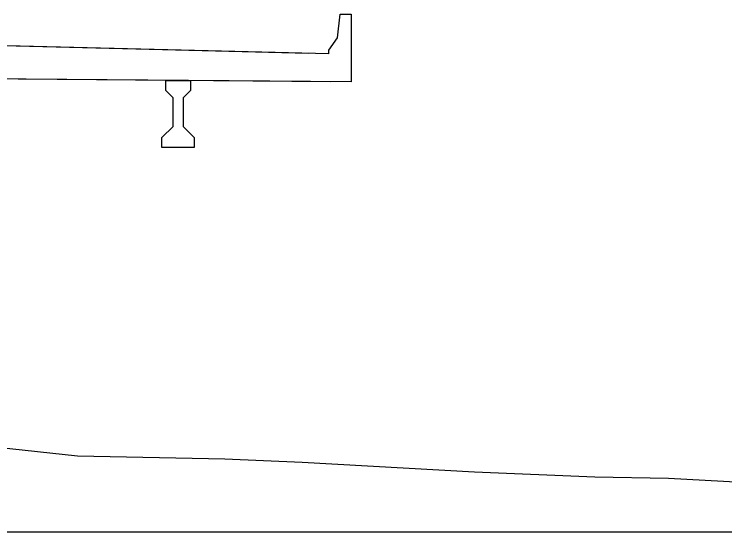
# Model space of a CAD drawing. Extents: x -26 to 2603, y -10 to 9566.
# Drawn here: x 1363.88 to 1411.59, y 4000 to 4034.76 of the extents above; entities that cross this region are included whole.
import ezdxf

# ---------------------------------------------------------------- set-up
doc = ezdxf.new("R2010")
doc.units = 0
for name, color, linetype in [('Exist Cross Section Cell', 7, 'Continuous'), ('Exist XS Ground Line', 7, 'Continuous'), ('Prop CMT Concrete Structures', 7, 'Continuous')]:
    doc.layers.add(name, color=color, linetype=linetype)

msp = doc.modelspace()

# ---------------------------------------------------------------- linework, layer by layer
at = {"layer": 'Exist Cross Section Cell'}
msp.add_line((1300, 4000), (1600, 4000), dxfattribs=at)
at = {"layer": 'Exist XS Ground Line'}
for p, q in [((1356.123, 4006.376), (1368.122, 4005.1)), ((1368.122, 4005.1), (1378.016, 4004.899)), ((1378.016, 4004.899), (1383.215, 4004.682)), ((1383.215, 4004.682), (1394.786, 4004.02)), ((1394.786, 4004.02), (1402.859, 4003.68)), ((1402.859, 4003.68), (1407.818, 4003.59)), ((1407.818, 4003.59), (1415.367, 4003.192))]:
    msp.add_line(p, q, dxfattribs=at)
at = {"layer": 'Prop CMT Concrete Structures'}
for points in [[(1385, 4032.091), (1385.01, 4032.341), (1385.593, 4033.174), (1385.76, 4034.757), (1386.5, 4034.757), (1386.501, 4030.207)], [(1383.644, 4032.125), (1339.003, 4033.241), (1327.003, 4033.541)], [(1383.644, 4032.125), (1339.003, 4033.241), (1327.003, 4033.541)], [(1385, 4032.091), (1339.003, 4033.241), (1327.003, 4033.541)], [(1385.145, 4030.219), (1351, 4030.503), (1315, 4030.803), (1315, 4030.803)], [(1385.145, 4030.219), (1351, 4030.503), (1315, 4030.803), (1315, 4030.803)], [(1386.501, 4030.207), (1351, 4030.503), (1315, 4030.803), (1315, 4030.803)], [(1374.049, 4029.634), (1374.049, 4030.308)], [(1374.049, 4030.308), (1374.882, 4030.301), (1375.716, 4030.294)], [(1374.049, 4029.634), (1374.049, 4030.308)], [(1374.049, 4030.308), (1374.882, 4030.301), (1375.716, 4030.294)], [(1374.049, 4029.634), (1374.049, 4030.308)], [(1374.049, 4030.308), (1374.882, 4030.301), (1375.716, 4030.294)], [(1375.716, 4030.294), (1375.716, 4029.634)], [(1375.716, 4030.294), (1375.716, 4029.634)], [(1375.716, 4030.294), (1375.716, 4029.634)], [(1374.549, 4029.134), (1374.049, 4029.634)], [(1374.549, 4029.134), (1374.049, 4029.634)], [(1374.549, 4029.134), (1374.049, 4029.634)], [(1375.716, 4029.634), (1375.216, 4029.134)], [(1375.716, 4029.634), (1375.216, 4029.134)], [(1375.716, 4029.634), (1375.216, 4029.134)], [(1374.549, 4027.218), (1374.549, 4029.134)], [(1374.549, 4027.218), (1374.549, 4029.134)], [(1374.549, 4027.218), (1374.549, 4029.134)], [(1375.216, 4029.134), (1375.216, 4027.218)], [(1375.216, 4029.134), (1375.216, 4027.218)], [(1375.216, 4029.134), (1375.216, 4027.218)], [(1373.799, 4026.468), (1374.549, 4027.218)], [(1373.799, 4026.468), (1374.549, 4027.218)], [(1373.799, 4026.468), (1374.549, 4027.218)], [(1375.216, 4027.218), (1375.966, 4026.468)], [(1375.216, 4027.218), (1375.966, 4026.468)], [(1375.216, 4027.218), (1375.966, 4026.468)], [(1373.799, 4025.801), (1373.799, 4026.468)], [(1373.799, 4025.801), (1373.799, 4026.468)], [(1373.799, 4025.801), (1373.799, 4026.468)], [(1375.966, 4026.468), (1375.966, 4025.801)], [(1375.966, 4026.468), (1375.966, 4025.801)], [(1375.966, 4026.468), (1375.966, 4025.801)], [(1375.966, 4025.801), (1374.882, 4025.801), (1373.799, 4025.801)], [(1375.966, 4025.801), (1374.882, 4025.801), (1373.799, 4025.801)], [(1375.966, 4025.801), (1374.882, 4025.801), (1373.799, 4025.801)]]:
    msp.add_lwpolyline(points, dxfattribs=at)

doc.saveas('drawing.dxf')
